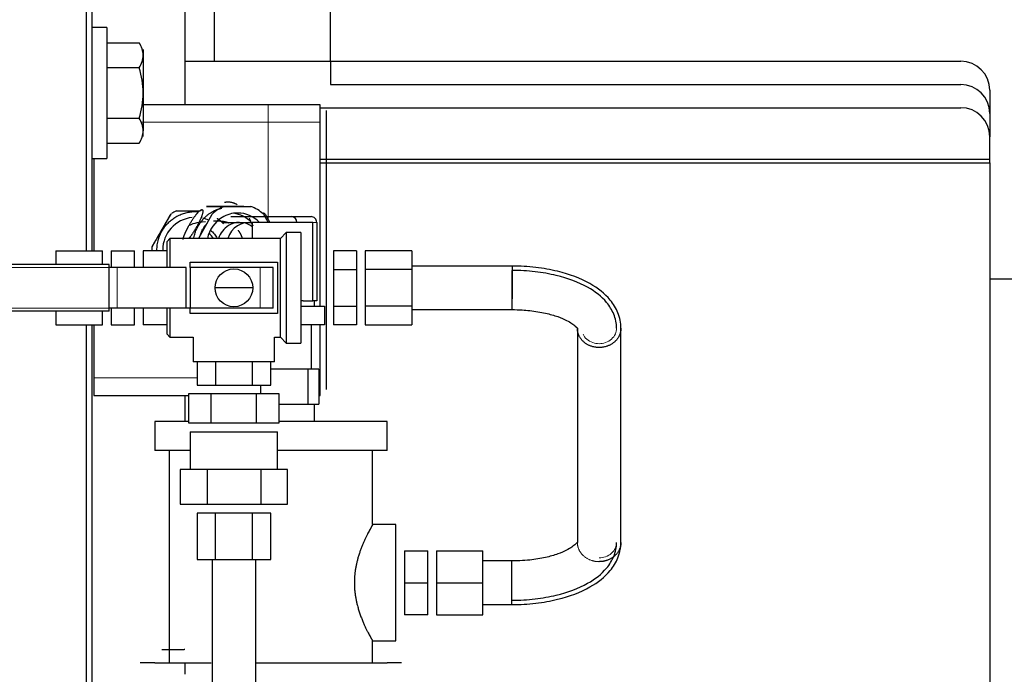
# Model space of a CAD drawing. Header units: inches. Extents: x 0 to 29700, y -16 to 21000.
# Tile 328 of 376: x 20975 to 21314, y 15673 to 15898. Entities that reach past the tile are written whole.
import ezdxf

# ---------------------------------------------------------------- set-up
doc = ezdxf.new("R2010")
doc.units = ezdxf.units.IN
doc.layers.add('254', color=7, linetype='Continuous', true_color=0xffffff)
doc.styles.add('latin_extended', font='simplex.shx')
doc.dimstyles.get("Standard").update_dxf_attribs({"dimtxt": 0.18, "dimasz": 0.18, "dimexe": 0.18, "dimexo": 0.0625, "dimgap": 0.09, "dimtad": 0, "dimtih": 1, "dimtoh": 1, "dimdec": 4, "dimzin": 0, "dimdsep": 46, "dimtxsty": 'Standard', "dimcen": 0.09, "dimadec": 0, "dimazin": 0, "dimtfac": 1, "dimtdec": 4, "dimtofl": 0, "dimtmove": 0, "dimatfit": 3, "dimfxl": 1, "dimtolj": 1, "dimtzin": 0, "dimarcsym": 0})

# ---------------------------------------------------------------- blocks, each defined once
blk = doc.blocks.new('_U5')
at = {"layer": '254', "color": 3, "linetype": 'Continuous', "lineweight": 13, "transparency": 16777216}
for p, q in [((27220.43, 17368.72), (27220.43, 13173.69)), ((18363.86, 15513.19), (18363.86, 13173.69)), ((18538.86, 13223.69), (27045.43, 13223.69))]:
    blk.add_line(p, q, dxfattribs=at)
at = {"layer": '254', "color": 3, "transparency": 16777216}
for points in [[(18538.86, 13252.86), (18538.86, 13194.52), (18363.86, 13223.69)], [(27045.43, 13194.52), (27045.43, 13252.86), (27220.43, 13223.69)]]:
    blk.add_solid(points, dxfattribs=at)
at = {"layer": 'Defpoints', "color": 0, "transparency": 16777216}
for p in [(27220.43, 17418.72), (18363.86, 15563.19), (27220.43, 13223.69)]:
    blk.add_point(p, dxfattribs=at)
at = {"layer": '254', "color": 2, "lineweight": 13, "transparency": 16777216, "insert": (22483.81, 13486.19), "char_height": 175, "attachment_point": 1, "style": 'latin_extended'}
blk.add_mtext('\\A1;8857', dxfattribs=at)

msp = doc.modelspace()

# ---------------------------------------------------------------- linework, layer by layer
at = {"layer": '254', "color": 2, "linetype": 'Continuous', "lineweight": 25}
for p, q in [((20997.86, 15818.443), (20997.86, 16028.116)), ((20999.86, 15818.399), (20999.86, 16020.047)), ((21031.86, 15868.693), (21031.86, 15948.694)), ((21041.86, 15903.694), (21041.86, 15883.694)), ((21081.86, 15883.694), (21081.86, 15903.694)), ((21004.86, 15895.245), (20999.86, 15895.245)), ((21004.86, 15895.245), (21004.86, 15872.745)), ((21004.86, 15890.066), (21016.021, 15890.066)), ((21017.36, 15887.745), (21017.36, 15885.736)), ((21017.36, 15885.736), (21017.36, 15872.745)), ((21031.86, 15883.694), (21081.86, 15883.694)), ((21041.86, 15883.694), (21081.86, 15883.694)), ((21081.86, 15883.694), (21298.86, 15883.694)), ((21081.86, 15883.694), (21081.86, 15875.694)), ((21016.021, 15881.405), (21004.86, 15881.405)), ((21081.86, 15875.694), (21298.86, 15875.694)), ((21004.86, 15872.745), (21004.86, 15850.245)), ((21017.36, 15872.745), (21017.36, 15859.755)), ((21308.86, 15873.694), (21308.86, 15865.694)), ((21060.36, 15868.694), (21017.032, 15868.694)), ((21078.36, 15868.694), (21060.36, 15868.694)), ((21078.36, 15862.694), (21078.36, 15868.694)), ((21078.361, 15867.694), (21298.86, 15867.694)), ((21080.36, 15866.694), (21080.36, 15862.694)), ((21308.86, 15865.694), (21308.86, 15857.694)), ((21004.86, 15864.085), (21016.021, 15864.085)), ((21078.36, 15799.343), (21078.36, 15862.694)), ((21080.36, 15862.694), (21080.36, 15774.694)), ((21017.36, 15857.745), (21017.36, 15859.755)), ((21004.86, 15855.425), (21016.021, 15855.425)), ((21308.86, 15849.948), (21308.86, 15857.694)), ((20999.86, 15850.245), (21004.86, 15850.245)), ((21000.36, 15850.244), (21000.36, 15818.397)), ((21078.362, 15848.694), (21308.86, 15848.694)), ((21078.365, 15849.948), (21308.86, 15849.948)), ((21308.86, 15848.694), (21308.86, 15849.948)), ((21308.86, 15848.694), (21308.86, 15628.694)), ((21045.36, 15833.694), (21054.493, 15833.694)), ((21036.524, 15822.785), (21041.091, 15831.102)), ((21044.969, 15828.194), (21050.686, 15828.194)), ((21047.5, 15830.194), (21054.298, 15830.194)), ((21050.686, 15828.194), (21054.916, 15828.194)), ((21054.298, 15830.194), (21075.221, 15830.194)), ((21054.916, 15828.194), (21054.916, 15822.693)), ((21075.839, 15828.194), (21054.916, 15828.194)), ((21058.763, 15831.102), (21060.36, 15828.194)), ((21059.381, 15831.102), (21060.978, 15828.194)), ((21075.839, 15801.194), (21075.839, 15828.194)), ((21077.123, 15828.194), (21077.123, 15801.194)), ((21037.466, 15825.778), (21037.8, 15825.671)), ((21066.61, 15824.694), (21064.61, 15822.694)), ((21071.61, 15824.694), (21066.61, 15824.694)), ((21066.61, 15824.694), (21066.61, 15805.694)), ((21071.61, 15824.694), (21071.61, 15805.694)), ((21026.61, 15822.694), (21025.61, 15821.694)), ((21025.61, 15812.695), (21025.61, 15821.694)), ((21064.61, 15822.694), (21026.61, 15822.694)), ((21026.61, 15822.694), (21026.61, 15812.694)), ((21064.61, 15805.694), (21064.61, 15822.694)), ((20987.36, 15818.395), (20987.36, 15813.694)), ((20987.36, 15818.395), (21003.36, 15818.395)), ((21003.36, 15813.694), (21003.36, 15818.395)), ((21006.36, 15818.395), (21006.36, 15812.694)), ((21006.36, 15818.395), (21014.36, 15818.395)), ((21014.36, 15812.694), (21014.36, 15818.395)), ((21025.61, 15818.395), (21017.36, 15818.395)), ((21017.36, 15818.395), (21017.36, 15812.694)), ((21024.114, 15818.394), (21024.11, 15818.694)), ((21090.86, 15818.395), (21082.86, 15818.395)), ((21082.86, 15818.395), (21082.86, 15812.044)), ((21090.86, 15818.395), (21090.86, 15812.044)), ((21093.86, 15818.395), (21093.86, 15812.044)), ((21109.86, 15818.395), (21093.86, 15818.395)), ((21109.86, 15818.395), (21109.86, 15812.044)), ((21033.61, 15812.663), (21033.61, 15814.568)), ((21033.61, 15814.568), (21063.61, 15814.568)), ((21063.61, 15814.568), (21063.61, 15805.694)), ((21005.659, 15813.694), (20956.11, 15813.694)), ((21005.659, 15812.694), (21005.659, 15813.694)), ((21008.406, 15812.694), (21005.659, 15812.694)), ((21005.659, 15798.694), (21005.659, 15812.694)), ((21032.131, 15812.694), (21008.406, 15812.694)), ((21032.131, 15798.694), (21032.131, 15812.694)), ((21033.61, 15812.694), (21033.61, 15798.694)), ((21057.61, 15812.694), (21033.61, 15812.694)), ((21062.11, 15812.694), (21057.61, 15812.694)), ((21062.11, 15798.694), (21062.11, 15812.694)), ((21082.86, 15812.044), (21082.86, 15799.343)), ((21082.86, 15812.044), (21090.86, 15812.044)), ((21090.86, 15812.044), (21090.86, 15799.343)), ((21093.86, 15812.044), (21093.86, 15799.343)), ((21109.86, 15812.044), (21093.86, 15812.044)), ((21109.86, 15812.044), (21109.86, 15799.343)), ((21318.86, 15808.694), (21308.86, 15808.694)), ((21055.11, 15805.694), (21042.109, 15805.694)), ((21063.61, 15805.694), (21063.61, 15796.82)), ((21064.61, 15788.694), (21064.61, 15805.694)), ((21066.61, 15805.694), (21066.61, 15786.694)), ((21071.61, 15805.694), (21071.61, 15786.694)), ((21072.495, 15801.194), (21071.61, 15801.194)), ((21072.495, 15801.194), (21075.839, 15801.194)), ((21076.037, 15801.194), (21075.839, 15801.194)), ((21077.123, 15801.194), (21076.037, 15801.194)), ((21076.36, 15799.343), (21076.36, 15801.194)), ((21005.659, 15797.694), (20956.11, 15797.694)), ((20987.36, 15797.694), (20987.36, 15792.992)), ((21003.36, 15792.992), (21003.36, 15797.694)), ((21008.406, 15798.694), (21005.659, 15798.694)), ((21005.659, 15797.694), (21005.659, 15798.694)), ((21006.36, 15798.694), (21006.36, 15792.992)), ((21032.131, 15798.694), (21008.406, 15798.694)), ((21014.36, 15792.992), (21014.36, 15798.694)), ((21017.36, 15798.694), (21017.36, 15792.992)), ((21025.61, 15789.694), (21025.61, 15798.693)), ((21026.61, 15798.693), (21026.61, 15788.694)), ((21033.61, 15798.694), (21032.131, 15798.694)), ((21033.61, 15796.82), (21033.61, 15798.694)), ((21057.61, 15798.694), (21033.61, 15798.694)), ((21062.11, 15798.694), (21057.61, 15798.694)), ((21071.61, 15799.343), (21079.86, 15799.343)), ((21079.86, 15799.343), (21079.86, 15792.992)), ((21082.86, 15799.343), (21082.86, 15792.992)), ((21082.86, 15799.343), (21090.86, 15799.343)), ((21090.86, 15799.343), (21090.86, 15792.992)), ((21093.86, 15799.343), (21093.86, 15792.992)), ((21109.86, 15799.343), (21093.86, 15799.343)), ((21109.86, 15799.343), (21109.86, 15792.992)), ((21063.61, 15796.82), (21033.61, 15796.82)), ((20987.36, 15792.992), (21003.36, 15792.992)), ((20997.86, 15668.425), (20997.86, 15793.017)), ((20999.86, 15667.908), (20999.86, 15793.05)), ((21000.36, 15792.992), (21000.36, 15774.694)), ((21006.36, 15792.992), (21014.36, 15792.992)), ((21025.61, 15792.992), (21017.36, 15792.992)), ((21079.86, 15792.992), (21071.61, 15792.992)), ((21075.36, 15777.694), (21075.36, 15792.992)), ((21078.36, 15774.694), (21078.36, 15792.992)), ((21090.86, 15792.992), (21082.86, 15792.992)), ((21093.86, 15792.992), (21109.86, 15792.992)), ((21025.61, 15789.694), (21026.61, 15788.694)), ((21026.61, 15788.694), (21034.611, 15788.694)), ((21034.61, 15788.694), (21034.61, 15780.194)), ((21062.61, 15788.694), (21064.61, 15788.694)), ((21062.61, 15780.194), (21062.61, 15788.694)), ((21064.61, 15788.694), (21066.61, 15786.694)), ((21066.61, 15786.694), (21071.61, 15786.694)), ((21062.61, 15780.194), (21034.61, 15780.194)), ((21035.909, 15780.194), (21035.909, 15772.194)), ((21042.26, 15780.194), (21042.26, 15772.194)), ((21054.961, 15772.194), (21054.961, 15780.194)), ((21061.312, 15772.194), (21061.312, 15780.194)), ((21074.232, 15777.694), (21061.312, 15777.694)), ((21077.833, 15777.694), (21074.232, 15777.694)), ((21074.232, 15765.694), (21074.232, 15777.694)), ((21077.833, 15777.694), (21077.833, 15765.694)), ((21000.36, 15774.694), (21000.36, 15768.694)), ((21078.36, 15768.694), (21078.36, 15774.694)), ((21080.36, 15774.694), (21080.36, 15770.694)), ((21035.909, 15772.194), (21042.26, 15772.194)), ((21042.26, 15772.194), (21054.961, 15772.194)), ((21054.961, 15772.194), (21061.312, 15772.194)), ((21057.759, 15772.194), (21057.759, 15769.194)), ((21000.36, 15768.694), (21033.021, 15768.694)), ((21031.86, 15759.701), (21031.86, 15768.689)), ((21040.816, 15769.194), (21033.022, 15769.194)), ((21033.022, 15769.194), (21033.022, 15759.194)), ((21056.405, 15769.194), (21040.816, 15769.194)), ((21040.816, 15759.194), (21040.816, 15769.194)), ((21064.199, 15769.194), (21056.405, 15769.194)), ((21056.405, 15759.194), (21056.405, 15769.194)), ((21064.199, 15759.194), (21064.199, 15769.194)), ((21077.833, 15768.694), (21078.36, 15768.694)), ((21064.199, 15765.694), (21074.232, 15765.694)), ((21074.232, 15765.694), (21077.833, 15765.694)), ((21076.36, 15759.694), (21076.36, 15765.694)), ((21021.36, 15759.694), (21021.36, 15749.694)), ((21033.021, 15759.694), (21021.36, 15759.694)), ((21033.022, 15759.194), (21040.816, 15759.194)), ((21040.816, 15759.194), (21056.405, 15759.194)), ((21056.405, 15759.194), (21064.199, 15759.194)), ((21101.36, 15759.694), (21064.197, 15759.694)), ((21101.36, 15749.694), (21101.36, 15759.694)), ((21033.61, 15756.194), (21033.61, 15743.194)), ((21033.61, 15756.194), (21063.61, 15756.194)), ((21063.61, 15743.194), (21063.61, 15756.194)), ((21033.609, 15749.694), (21021.36, 15749.694)), ((21026.36, 15749.694), (21026.36, 15676.694)), ((21101.36, 15749.694), (21063.609, 15749.694)), ((21096.36, 15724.194), (21096.36, 15749.694)), ((21039.373, 15743.194), (21030.135, 15743.194)), ((21030.135, 15743.194), (21030.135, 15731.194)), ((21039.373, 15743.194), (21039.373, 15731.194)), ((21057.848, 15743.194), (21039.373, 15743.194)), ((21057.848, 15743.194), (21057.848, 15731.194)), ((21067.086, 15743.194), (21057.848, 15743.194)), ((21067.086, 15731.194), (21067.086, 15743.194)), ((21030.135, 15731.194), (21039.373, 15731.194)), ((21039.373, 15731.194), (21057.848, 15731.194)), ((21057.848, 15731.194), (21067.086, 15731.194)), ((21035.909, 15728.194), (21035.909, 15712.194)), ((21042.26, 15728.194), (21035.909, 15728.194)), ((21042.26, 15712.194), (21042.26, 15728.194)), ((21054.961, 15728.194), (21042.26, 15728.194)), ((21054.961, 15712.194), (21054.961, 15728.194)), ((21061.312, 15728.194), (21054.961, 15728.194)), ((21061.312, 15712.194), (21061.312, 15728.194)), ((21104.36, 15724.194), (21096.36, 15724.194)), ((21104.36, 15684.194), (21104.36, 15724.194)), ((21107.36, 15715.194), (21107.36, 15704.194)), ((21107.36, 15715.194), (21115.36, 15715.194)), ((21115.36, 15704.194), (21115.36, 15715.194)), ((21118.36, 15715.194), (21118.36, 15704.194)), ((21118.36, 15715.194), (21134.36, 15715.194)), ((21134.36, 15704.194), (21134.36, 15715.194)), ((21035.909, 15712.194), (21042.26, 15712.194)), ((21042.26, 15712.194), (21054.961, 15712.194)), ((21054.961, 15712.194), (21061.312, 15712.194)), ((21107.36, 15704.194), (21115.36, 15704.194)), ((21107.36, 15704.194), (21107.36, 15693.194)), ((21115.36, 15693.194), (21115.36, 15704.194)), ((21118.36, 15704.194), (21118.36, 15693.194)), ((21118.36, 15704.194), (21134.36, 15704.194)), ((21134.36, 15693.194), (21134.36, 15704.194)), ((21115.36, 15693.194), (21107.36, 15693.194)), ((21118.36, 15693.194), (21134.36, 15693.194)), ((21096.36, 15684.194), (21104.36, 15684.194)), ((21096.36, 15676.694), (21096.36, 15684.194)), ((21023.773, 15681.194), (21024.599, 15681.194)), ((21024.599, 15681.194), (21028.294, 15681.194)), ((21028.294, 15681.194), (21031.468, 15681.194)), ((21031.773, 15681.194), (21031.468, 15681.194)), ((21021.36, 15676.694), (21016.36, 15676.694)), ((21021.36, 15676.694), (21027.36, 15676.694)), ((21027.36, 15676.694), (21040.745, 15676.694)), ((21031.86, 15672.697), (21031.86, 15676.697)), ((21056.034, 15676.694), (21081.976, 15676.694)), ((21081.976, 15676.694), (21095.36, 15676.694)), ((21095.36, 15676.694), (21101.36, 15676.694)), ((21106.36, 15676.694), (21101.36, 15676.694))]:
    msp.add_line(p, q, dxfattribs=at)
at = {"layer": '254', "color": 110, "linetype": 'Continuous', "lineweight": 13}
for p, q in [((21060.36, 15862.694), (21060.36, 15868.694)), ((21016.677, 15862.694), (21060.36, 15862.694)), ((21060.36, 15862.694), (21078.36, 15862.694)), ((21060.36, 15829.317), (21060.36, 15862.694)), ((21075.839, 15828.194), (21077.123, 15828.194)), ((20956.11, 15812.694), (21005.659, 15812.694)), ((21008.406, 15812.694), (21008.406, 15798.694)), ((21057.61, 15798.694), (21057.61, 15812.694)), ((21005.659, 15798.694), (20956.11, 15798.694)), ((21035.909, 15774.694), (21000.36, 15774.694)), ((21078.36, 15774.694), (21077.833, 15774.694))]:
    msp.add_line(p, q, dxfattribs=at)
at = {"layer": '254', "color": 2, "linetype": 'Continuous', "lineweight": 25}
msp.add_circle((21048.61, 15805.694), 6.5, dxfattribs=at)
for centre, radius, start, end in [((21298.86, 15873.694), 10, 0, 90), ((21298.86, 15865.694), 10, 0, 90), ((21298.86, 15857.694), 10, 0, 90), ((21035.36, 15818.694), 15, 115.82116, 123.27424), ((21035.36, 15818.694), 11.25, 95.74312, 180), ((21035.36, 15818.694), 11.25, 66.06562, 76.69125), ((21035.36, 15818.694), 7.391, 32.76562, 50.95687), ((21035.36, 15818.694), 15, 175.86215, 181.13943)]:
    msp.add_arc(centre, radius, start, end, dxfattribs=at)
for centre, major_axis, start_param, end_param in [((21049.927, 15820.194), (0, -14.328), 3.4833028, 3.84708), ((21049.927, 15820.194), (0, 11.25), 0, 0.5235988), ((21047.146, 15820.194), (0, 11.25), 5.5034158, 6.1561799), ((21049.927, 15820.194), (0, 11.25), 5.5034158, 6.2831853), ((21049.927, 15820.194), (0, -14.328), 2.4361053, 2.7998825), ((21049.927, 15820.194), (0, 11.25), 0.5235988, 1.3467942), ((21053.79, 15820.194), (0, -8), 2.9929888, 4.3945318), ((21050.545, 15820.194), (0, 8), 6.2831689, 6.8067841), ((21050.545, 15820.194), (0, 8), 5.6673186, 6.0682644), ((21068.423, 15828.194), (0, 2), 4.712389, 6.2831853), ((21075.221, 15828.194), (0, -2), 1.5707963, 3.1415927), ((21047.146, 15820.194), (0, 11.25), 0.8226391, 1.2717887), ((21050.545, 15820.194), (0, 8), 0.5235988, 1.2529882)]:
    msp.add_ellipse(centre, major_axis=major_axis, ratio=0.9510565, start_param=start_param, end_param=end_param, dxfattribs=at)
for points, degree in [([(21017.36, 15885.736), (21017.36, 15887.206), (21016.837, 15888.653), (21016.021, 15890.066)], 3), ([(21016.021, 15881.405), (21016.839, 15882.822), (21017.36, 15884.26), (21017.36, 15885.736)], 3), ([(21017.36, 15872.745), (21017.36, 15875.677), (21016.835, 15878.584), (21016.021, 15881.405)], 3), ([(21016.021, 15864.085), (21016.83, 15866.887), (21017.36, 15869.811), (21017.36, 15872.745)], 3), ([(21017.36, 15859.755), (21017.36, 15861.225), (21016.837, 15862.672), (21016.021, 15864.085)], 3), ([(21016.021, 15855.425), (21016.839, 15856.841), (21017.36, 15858.279), (21017.36, 15859.755)], 3), ([(21049.779, 15834.299), (21047.611, 15835.54), (21045.339, 15835.022)], 2), ([(21037.391, 15832.397), (21037.007, 15832.18)], 1), ([(21043.758, 15828.694), (21043.001, 15828.669), (21042.282, 15828.64), (21041.601, 15828.608)], 3), ([(21144.36, 15813.193), (21127.11, 15813.193), (21109.86, 15813.193)], 2), ([(21109.86, 15798.195), (21127.11, 15798.195), (21144.36, 15798.195)], 2), ([(21144.36, 15711.693), (21139.36, 15711.693), (21134.36, 15711.693)], 2), ([(21134.36, 15696.695), (21139.36, 15696.695), (21144.36, 15696.695)], 2)]:
    msp.add_open_spline(points, degree=degree, dxfattribs=at)
for points, weights, degree, knots in [([(21022.115, 15818.694), (21022.115, 15831.939), (21035.899, 15831.939), (21036.435, 15831.895)], [1, 0.5, 0.5, 0.500825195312], 2, [0, 0, 0, 0.960961, 1, 1, 1]), ([(21144.36, 15813.194), (21144.361, 15813.194), (21144.361, 15812.417), (21144.361, 15810.779), (21144.361, 15806.821), (21144.361, 15803.085), (21144.36, 15800.277), (21144.36, 15798.88), (21144.36, 15798.728), (21144.36, 15798.596), (21144.36, 15798.488)], [1.00034284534, 0.99082782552, 0.989369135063, 1.01661171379, 1.01661171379, 0.958470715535, 1.01661171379, 1.01661171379, 1.01552383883, 1.0137945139, 1.01174803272], 4, [0, 0, 0, 0, 0, 0.375838, 0.375838, 0.375838, 0.9248955, 0.9248955, 0.9248955, 1, 1, 1, 1, 1]), ([(21181.86, 15791.794), (21181.86, 15791.793), (21181.86, 15791.791), (21181.86, 15791.789), (21181.86, 15789.438), (21180.535, 15786.316), (21177.012, 15785.141), (21171.709, 15785.139), (21168.186, 15786.313), (21166.86, 15789.434), (21166.86, 15791.784)], [1.01661151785, 1.01661161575, 1.01661168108, 1.01661171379, 1.01661171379, 0.958470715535, 1.01661171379, 1.01661171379, 0.958470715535, 1.01661171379, 1.01661171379], 4, [0, 0, 0, 0, 0, 0.0003749, 0.0003749, 0.0003749, 0.5001874, 0.5001874, 0.5001874, 1, 1, 1, 1, 1]), ([(21144.36, 15704.194), (21144.36, 15705.147), (21144.36, 15706.076), (21144.36, 15706.929), (21144.36, 15709.279), (21144.36, 15710.917), (21144.36, 15711.694), (21144.36, 15711.694)], [1.00034286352, 1.00472822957, 1.01082490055, 1.01661171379, 1.01661171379, 0.989369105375, 0.990827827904, 1.00034286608], 4, [0, 0, 0, 0, 0, 0.3154848, 0.3154848, 0.3154848, 1, 1, 1, 1, 1]), ([(21144.36, 15696.694), (21144.36, 15696.693), (21144.36, 15696.854), (21144.36, 15697.16), (21144.36, 15698.39), (21144.36, 15699.926), (21144.36, 15702.096), (21144.36, 15704.194)], [1.0003042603, 1.0046879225, 1.0107993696, 1.01661171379, 1.01661171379, 0.989369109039, 0.99082782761, 1.00034286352], 4, [0, 0, 0, 0, 0, 0.3159604, 0.3159604, 0.3159604, 1, 1, 1, 1, 1])]:
    msp.add_rational_spline(points, weights, degree=degree, knots=knots, dxfattribs=at)
for points, knots in [([(21028.822, 15832.194), (21028.822, 15832.194), (21028.822, 15832.194), (21028.83, 15832.194), (21028.865, 15832.194), (21028.921, 15832.194), (21029.007, 15832.194), (21029.128, 15832.194), (21029.293, 15832.194), (21029.45, 15832.194), (21029.58, 15832.194), (21029.672, 15832.194), (21029.769, 15832.194), (21029.869, 15832.194), (21029.974, 15832.194), (21030.084, 15832.194), (21030.198, 15832.194), (21030.316, 15832.194), (21030.439, 15832.194), (21030.567, 15832.194), (21030.699, 15832.194), (21030.835, 15832.194), (21030.975, 15832.194), (21031.173, 15832.194), (21031.432, 15832.194), (21031.756, 15832.194), (21032.092, 15832.194), (21032.44, 15832.194), (21032.8, 15832.194), (21033.278, 15832.194), (21033.882, 15832.194), (21034.618, 15832.194), (21035.268, 15832.194), (21035.822, 15832.194), (21036.27, 15832.194), (21036.675, 15832.194), (21036.93, 15832.194), (21037.039, 15832.194)], [0, 0, 0, 0, 0.001621, 0.0274932, 0.053525, 0.0798814, 0.1067216, 0.1415973, 0.1765529, 0.2119013, 0.2261899, 0.2405272, 0.2549296, 0.2694132, 0.2839939, 0.2986873, 0.3135086, 0.3284727, 0.3435939, 0.3588862, 0.3743632, 0.3900379, 0.4059227, 0.4220298, 0.4558582, 0.4900003, 0.5245495, 0.559596, 0.5952262, 0.6315223, 0.6999796, 0.7697322, 0.8412234, 0.8844063, 0.9268012, 0.9684983, 1, 1, 1, 1]), ([(21031.1, 15822.338), (21031.105, 15822.364), (21031.12, 15822.44), (21031.15, 15822.572), (21031.192, 15822.736), (21031.24, 15822.907), (21031.295, 15823.084), (21031.345, 15823.239), (21031.389, 15823.369), (21031.425, 15823.471), (21031.462, 15823.573), (21031.501, 15823.676), (21031.54, 15823.78), (21031.581, 15823.885), (21031.622, 15823.99), (21031.665, 15824.097), (21031.709, 15824.203), (21031.754, 15824.31), (21031.8, 15824.418), (21031.847, 15824.527), (21031.895, 15824.636), (21031.943, 15824.746), (21031.993, 15824.856), (21032.044, 15824.967), (21032.095, 15825.079), (21032.147, 15825.191), (21032.201, 15825.303), (21032.255, 15825.417), (21032.31, 15825.53), (21032.365, 15825.645), (21032.422, 15825.76), (21032.48, 15825.875), (21032.538, 15825.991), (21032.597, 15826.108), (21032.657, 15826.225), (21032.718, 15826.342), (21032.78, 15826.46), (21032.843, 15826.579), (21032.907, 15826.698), (21032.971, 15826.817), (21033.074, 15827.006), (21033.216, 15827.262), (21033.4, 15827.583), (21033.586, 15827.902), (21033.775, 15828.217), (21033.967, 15828.53), (21034.196, 15828.895), (21034.463, 15829.308), (21034.769, 15829.76), (21035.076, 15830.196), (21035.338, 15830.55), (21035.552, 15830.828), (21035.717, 15831.034), (21035.878, 15831.228), (21036.034, 15831.41), (21036.186, 15831.581), (21036.335, 15831.74), (21036.479, 15831.888), (21036.632, 15832.035), (21036.792, 15832.178), (21036.953, 15832.309), (21037.104, 15832.416), (21037.243, 15832.5), (21037.37, 15832.56), (21037.485, 15832.597), (21037.602, 15832.612), (21037.714, 15832.592), (21037.81, 15832.523), (21037.877, 15832.407), (21037.916, 15832.245), (21037.924, 15832.046), (21037.908, 15831.816), (21037.869, 15831.564), (21037.807, 15831.282), (21037.721, 15830.969), (21037.622, 15830.656), (21037.517, 15830.353), (21037.411, 15830.069), (21037.297, 15829.777), (21037.172, 15829.477), (21037.038, 15829.169), (21036.873, 15828.806), (21036.674, 15828.387), (21036.439, 15827.913), (21036.189, 15827.433), (21035.959, 15827.009), (21035.757, 15826.644), (21035.587, 15826.342), (21035.415, 15826.044), (21035.241, 15825.749), (21035.065, 15825.457), (21034.887, 15825.169), (21034.706, 15824.885), (21034.523, 15824.604), (21034.337, 15824.328), (21034.148, 15824.055), (21033.957, 15823.787), (21033.764, 15823.523), (21033.611, 15823.319), (21033.499, 15823.173), (21033.428, 15823.083), (21033.357, 15822.993), (21033.287, 15822.906), (21033.216, 15822.82), (21033.154, 15822.745), (21033.116, 15822.699), (21033.1, 15822.681)], [0, 0, 0, 0, 0.0044295, 0.013008, 0.0215857, 0.030177, 0.0387954, 0.0474532, 0.0521479, 0.0568256, 0.0614878, 0.0661362, 0.0707723, 0.0753974, 0.0800131, 0.0846208, 0.0892219, 0.0938179, 0.09841, 0.1029998, 0.1075883, 0.1121771, 0.1167673, 0.1213601, 0.1259568, 0.1305586, 0.1351667, 0.1397821, 0.1444061, 0.1490396, 0.1536838, 0.1583397, 0.1630083, 0.1676907, 0.1723878, 0.1771005, 0.1818298, 0.1865767, 0.191342, 0.1961267, 0.2009316, 0.2139751, 0.2268796, 0.2396813, 0.252417, 0.2651244, 0.2778414, 0.2973469, 0.3164985, 0.3354796, 0.3544727, 0.3647747, 0.3748192, 0.3846406, 0.3942734, 0.4037513, 0.4131077, 0.4223753, 0.4315857, 0.4431822, 0.4544907, 0.4655744, 0.4764967, 0.4873205, 0.4981079, 0.5089195, 0.5240513, 0.5391824, 0.5544828, 0.5701255, 0.5862849, 0.6010411, 0.6159984, 0.6312904, 0.6470557, 0.6634354, 0.6761204, 0.6887834, 0.7014791, 0.7142628, 0.7271898, 0.7403153, 0.7594271, 0.7785543, 0.7978249, 0.8173633, 0.829559, 0.8416327, 0.8535993, 0.8654749, 0.8772761, 0.8890207, 0.9007272, 0.9124154, 0.9241061, 0.9358211, 0.9475834, 0.9594169, 0.9713462, 0.9756769, 0.9799964, 0.9843062, 0.9886078, 0.9929028, 0.9971928, 1, 1, 1, 1]), ([(21051.819, 15833.694), (21051.863, 15833.694), (21051.935, 15833.694), (21051.989, 15833.695), (21051.989, 15833.697), (21051.935, 15833.699), (21051.847, 15833.7), (21051.751, 15833.7), (21051.663, 15833.699), (21051.563, 15833.698), (21051.452, 15833.697), (21051.331, 15833.696), (21051.199, 15833.695), (21051.058, 15833.694), (21050.907, 15833.694), (21050.771, 15833.694), (21050.656, 15833.694), (21050.564, 15833.693), (21050.471, 15833.693), (21050.376, 15833.693), (21050.279, 15833.692), (21050.182, 15833.692), (21050.082, 15833.692), (21049.981, 15833.691), (21049.879, 15833.691), (21049.776, 15833.69), (21049.671, 15833.69), (21049.564, 15833.69), (21049.457, 15833.69), (21049.348, 15833.69), (21049.237, 15833.689), (21049.126, 15833.689), (21049.013, 15833.689), (21048.899, 15833.69), (21048.784, 15833.69), (21048.668, 15833.69), (21048.55, 15833.69), (21048.432, 15833.69), (21048.312, 15833.691), (21048.191, 15833.691), (21048.068, 15833.691), (21047.945, 15833.692), (21047.82, 15833.692), (21047.695, 15833.693), (21047.568, 15833.693), (21047.44, 15833.693), (21047.311, 15833.693), (21047.18, 15833.694), (21046.974, 15833.694), (21046.691, 15833.693), (21046.331, 15833.693), (21045.97, 15833.692), (21045.609, 15833.692), (21045.245, 15833.692), (21044.815, 15833.692), (21044.322, 15833.691), (21043.767, 15833.692), (21043.221, 15833.693), (21042.764, 15833.694), (21042.397, 15833.693), (21042.119, 15833.693), (21041.852, 15833.693), (21041.596, 15833.693), (21041.35, 15833.693), (21041.114, 15833.693), (21040.888, 15833.694), (21040.654, 15833.694), (21040.416, 15833.693), (21040.183, 15833.693), (21039.974, 15833.693), (21039.789, 15833.693), (21039.628, 15833.693), (21039.492, 15833.694), (21039.367, 15833.694), (21039.267, 15833.693), (21039.209, 15833.693), (21039.205, 15833.693), (21039.255, 15833.693), (21039.356, 15833.694), (21039.498, 15833.693), (21039.676, 15833.693), (21039.893, 15833.693), (21040.151, 15833.693), (21040.422, 15833.694), (21040.693, 15833.693), (21040.955, 15833.693), (21041.23, 15833.692), (21041.52, 15833.692), (21041.823, 15833.692), (21042.188, 15833.692), (21042.616, 15833.692), (21043.112, 15833.692), (21043.625, 15833.693), (21044.087, 15833.694), (21044.49, 15833.693), (21044.826, 15833.693), (21045.162, 15833.692), (21045.499, 15833.691), (21045.835, 15833.69), (21046.172, 15833.689), (21046.509, 15833.689), (21046.846, 15833.69), (21047.183, 15833.69), (21047.521, 15833.691), (21047.859, 15833.692), (21048.196, 15833.693), (21048.461, 15833.694), (21048.654, 15833.694), (21048.774, 15833.694), (21048.894, 15833.694), (21049.012, 15833.694), (21049.129, 15833.694), (21049.246, 15833.695), (21049.361, 15833.695), (21049.475, 15833.696), (21049.588, 15833.696), (21049.7, 15833.697), (21049.81, 15833.697), (21049.92, 15833.698), (21050.027, 15833.698), (21050.134, 15833.699), (21050.239, 15833.699), (21050.343, 15833.7), (21050.445, 15833.7), (21050.599, 15833.7), (21050.798, 15833.699), (21051.029, 15833.698), (21051.236, 15833.696), (21051.42, 15833.695), (21051.58, 15833.694), (21051.715, 15833.694), (21051.787, 15833.694), (21051.819, 15833.694)], [0, 0, 0, 0, 0.0121862, 0.0243622, 0.0366675, 0.0492304, 0.0621609, 0.0692532, 0.0762924, 0.0832922, 0.0902662, 0.0972272, 0.1041876, 0.1111591, 0.1181525, 0.1251779, 0.1289874, 0.1327831, 0.1365664, 0.1403383, 0.1441002, 0.1478533, 0.1515987, 0.1553377, 0.1590713, 0.1628007, 0.166527, 0.1702514, 0.1739748, 0.1776983, 0.181423, 0.1851499, 0.1888799, 0.1926141, 0.1963533, 0.2000985, 0.2038506, 0.2076105, 0.2113791, 0.2151571, 0.2189455, 0.222745, 0.2265565, 0.2303806, 0.2342183, 0.2380701, 0.241937, 0.2458195, 0.2497184, 0.2603026, 0.2707741, 0.281162, 0.2914965, 0.3018079, 0.3121271, 0.3279549, 0.3434956, 0.3588978, 0.3743099, 0.3826694, 0.3908201, 0.3987897, 0.4066062, 0.4142971, 0.4218894, 0.4294097, 0.4368834, 0.4462935, 0.4554697, 0.4644637, 0.4733266, 0.4821096, 0.4908631, 0.4996362, 0.5119149, 0.5241931, 0.5366087, 0.549302, 0.5624146, 0.5743886, 0.5865257, 0.5989345, 0.6117273, 0.6250186, 0.6353119, 0.6455874, 0.6558893, 0.6662626, 0.6767523, 0.687403, 0.7029113, 0.7184322, 0.7340694, 0.7499239, 0.7598201, 0.7696173, 0.7793277, 0.7889642, 0.7985403, 0.8080705, 0.8175698, 0.8270542, 0.8365406, 0.8460469, 0.8555914, 0.8651937, 0.8748738, 0.8783879, 0.881893, 0.8853902, 0.8888808, 0.892366, 0.8958471, 0.8993256, 0.9028029, 0.9062805, 0.9097598, 0.9132425, 0.9167302, 0.9202245, 0.923727, 0.9272394, 0.9307635, 0.934301, 0.9378536, 0.9471288, 0.956202, 0.9651102, 0.9738957, 0.9826055, 0.9912896, 1, 1, 1, 1]), ([(21058.763, 15831.102), (21058.712, 15831.341), (21058.721, 15831.526), (21058.955, 15831.527), (21059.168, 15831.341), (21059.381, 15831.102)], [0, 0, 0, 0, 0.5, 0.5, 1, 1, 1, 1]), ([(21026.938, 15831.106), (21026.938, 15831.106), (21026.929, 15831.09), (21026.887, 15831.019), (21026.817, 15830.902), (21026.721, 15830.74), (21026.62, 15830.567), (21026.527, 15830.406), (21026.45, 15830.27), (21026.368, 15830.127), (21026.282, 15829.976), (21026.192, 15829.817), (21026.098, 15829.652), (21025.999, 15829.481), (21025.897, 15829.303), (21025.808, 15829.148), (21025.733, 15829.019), (21025.674, 15828.917), (21025.615, 15828.814), (21025.556, 15828.71), (21025.496, 15828.606), (21025.436, 15828.5), (21025.375, 15828.395), (21025.314, 15828.288), (21025.253, 15828.181), (21025.191, 15828.074), (21025.129, 15827.965), (21025.067, 15827.857), (21025.004, 15827.747), (21024.94, 15827.637), (21024.877, 15827.527), (21024.813, 15827.416), (21024.748, 15827.304), (21024.684, 15827.192), (21024.618, 15827.08), (21024.553, 15826.967), (21024.487, 15826.853), (21024.421, 15826.739), (21024.354, 15826.625), (21024.287, 15826.51), (21024.22, 15826.394), (21024.153, 15826.278), (21024.085, 15826.161), (21024.017, 15826.044), (21023.949, 15825.926), (21023.88, 15825.808), (21023.811, 15825.689), (21023.742, 15825.57), (21023.633, 15825.382), (21023.486, 15825.125), (21023.3, 15824.803), (21023.117, 15824.484), (21022.935, 15824.168), (21022.754, 15823.855), (21022.543, 15823.49), (21022.305, 15823.077), (21022.044, 15822.625), (21021.792, 15822.19), (21021.587, 15821.837), (21021.427, 15821.559), (21021.308, 15821.353), (21021.196, 15821.159), (21021.091, 15820.976), (21020.992, 15820.806), (21020.9, 15820.647), (21020.815, 15820.5), (21020.729, 15820.352), (21020.647, 15820.209), (21020.572, 15820.078), (21020.51, 15819.971), (21020.461, 15819.887), (21020.426, 15819.827), (21020.405, 15819.79), (21020.397, 15819.776), (21020.408, 15819.795), (21020.448, 15819.864), (21020.515, 15819.979), (21020.608, 15820.142), (21020.723, 15820.342), (21020.856, 15820.571), (21021.002, 15820.822), (21021.165, 15821.105), (21021.345, 15821.418), (21021.526, 15821.731), (21021.701, 15822.034), (21021.865, 15822.317), (21022.034, 15822.609), (21022.207, 15822.908), (21022.385, 15823.216), (21022.595, 15823.58), (21022.837, 15823.998), (21023.11, 15824.473), (21023.387, 15824.954), (21023.631, 15825.379), (21023.842, 15825.743), (21024.017, 15826.044), (21024.19, 15826.342), (21024.361, 15826.636), (21024.529, 15826.926), (21024.696, 15827.214), (21024.86, 15827.498), (21025.022, 15827.779), (21025.181, 15828.056), (21025.338, 15828.33), (21025.492, 15828.599), (21025.644, 15828.864), (21025.762, 15829.068), (21025.846, 15829.214), (21025.898, 15829.305), (21025.95, 15829.394), (21026, 15829.482), (21026.05, 15829.568), (21026.098, 15829.653), (21026.146, 15829.736), (21026.192, 15829.818), (21026.238, 15829.898), (21026.282, 15829.976), (21026.326, 15830.052), (21026.368, 15830.127), (21026.409, 15830.199), (21026.45, 15830.27), (21026.489, 15830.339), (21026.527, 15830.405), (21026.564, 15830.47), (21026.619, 15830.566), (21026.688, 15830.684), (21026.764, 15830.813), (21026.827, 15830.919), (21026.877, 15831.002), (21026.912, 15831.062), (21026.934, 15831.098), (21026.938, 15831.106), (21026.938, 15831.106)], [0, 0, 0, 0, 0.0121862, 0.0243622, 0.0366675, 0.0492304, 0.0621609, 0.0692532, 0.0762924, 0.0832922, 0.0902662, 0.0972272, 0.1041876, 0.1111591, 0.1181525, 0.1251779, 0.1289874, 0.1327831, 0.1365664, 0.1403383, 0.1441002, 0.1478533, 0.1515987, 0.1553377, 0.1590713, 0.1628007, 0.166527, 0.1702514, 0.1739748, 0.1776983, 0.181423, 0.1851499, 0.1888799, 0.1926141, 0.1963533, 0.2000985, 0.2038506, 0.2076105, 0.2113791, 0.2151571, 0.2189455, 0.222745, 0.2265565, 0.2303806, 0.2342183, 0.2380701, 0.241937, 0.2458195, 0.2497184, 0.2603026, 0.2707741, 0.281162, 0.2914965, 0.3018079, 0.3121271, 0.3279549, 0.3434956, 0.3588978, 0.3743099, 0.3826694, 0.3908201, 0.3987897, 0.4066062, 0.4142971, 0.4218894, 0.4294097, 0.4368834, 0.4462935, 0.4554697, 0.4644637, 0.4733266, 0.4821096, 0.4908631, 0.4996362, 0.5119149, 0.5241931, 0.5366087, 0.549302, 0.5624146, 0.5743886, 0.5865257, 0.5989345, 0.6117273, 0.6250186, 0.6353119, 0.6455874, 0.6558893, 0.6662626, 0.6767523, 0.687403, 0.7029113, 0.7184322, 0.7340694, 0.7499239, 0.7598201, 0.7696173, 0.7793277, 0.7889642, 0.7985403, 0.8080705, 0.8175698, 0.8270542, 0.8365406, 0.8460469, 0.8555914, 0.8651937, 0.8748738, 0.8783879, 0.881893, 0.8853902, 0.8888808, 0.892366, 0.8958471, 0.8993256, 0.9028029, 0.9062805, 0.9097598, 0.9132425, 0.9167302, 0.9202245, 0.923727, 0.9272394, 0.9307635, 0.934301, 0.9378536, 0.9471288, 0.956202, 0.9651102, 0.9738957, 0.9826055, 0.9912896, 1, 1, 1, 1]), ([(21038.777, 15828.424), (21037.279, 15828.295), (21034.848, 15827.949), (21033.595, 15827.353), (21033.159, 15827.144)], [0, 0, 0, 0, 0.5003017, 1, 1, 1, 1]), ([(21055.279, 15826.944), (21055.158, 15827.164), (21054.925, 15827.598), (21054.6, 15828.238), (21054.324, 15828.815), (21054.112, 15829.288), (21053.999, 15829.553), (21053.954, 15829.662)], [0, 0, 0, 0, 0.2377951, 0.4693172, 0.696052, 0.8741574, 1, 1, 1, 1]), ([(21040.557, 15825.533), (21041.003, 15825.172), (21041.79, 15824.361), (21042.59, 15823.268), (21042.9, 15822.696)], [0, 0, 0, 0, 0.5643853, 1, 1, 1, 1]), ([(21181.86, 15791.796), (21181.83, 15793.662), (21181.179, 15797.037), (21177.782, 15802.593), (21171.189, 15807.758), (21162.008, 15811.19), (21152.487, 15812.883), (21147.154, 15813.191), (21144.36, 15813.194)], [0, 0, 0, 0, 0.1373301, 0.262641, 0.4692356, 0.7118534, 0.8530253, 1, 1, 1, 1]), ([(21180.36, 15791.792), (21180.334, 15793.487), (21179.73, 15796.561), (21176.568, 15801.648), (21170.347, 15806.477), (21161.503, 15809.76), (21152.271, 15811.392), (21147.082, 15811.69), (21144.36, 15811.692)], [0, 0, 0, 0, 0.1360628, 0.2602185, 0.4657843, 0.7096171, 0.8517938, 1, 1, 1, 1]), ([(21144.36, 15798.194), (21145.537, 15798.193), (21147.596, 15798.131), (21151.529, 15797.799), (21155.829, 15797.089), (21160.082, 15795.868), (21163.09, 15794.589), (21165.162, 15793.345), (21166.389, 15792.33), (21166.76, 15791.89), (21166.851, 15791.791), (21166.863, 15791.775), (21166.86, 15791.777)], [0, 0, 0, 0, 0.0873601, 0.1549151, 0.3014506, 0.4342917, 0.5498876, 0.6472892, 0.7501687, 0.8842383, 0.9481188, 1, 1, 1, 1]), ([(21166.86, 15791.777), (21166.86, 15787.684), (21166.86, 15779.499), (21166.86, 15767.22), (21166.86, 15754.941), (21166.86, 15742.661), (21166.86, 15730.381), (21166.86, 15722.195), (21166.86, 15718.102)], [0, 0, 0, 0, 0.1666382, 0.3333121, 0.4999862, 0.6666603, 0.8333343, 1, 1, 1, 1]), ([(21181.86, 15718.1), (21181.86, 15724.241), (21181.86, 15736.524), (21181.86, 15754.948), (21181.86, 15773.372), (21181.86, 15785.654), (21181.86, 15791.796)], [0, 0, 0, 0, 0.2499989, 0.4999946, 0.7499904, 1, 1, 1, 1]), ([(21096.36, 15724.194), (21096.359, 15724.191), (21096.358, 15724.19), (21096.357, 15724.189), (21096.356, 15724.187), (21096.355, 15724.185), (21096.354, 15724.183), (21096.353, 15724.181), (21096.351, 15724.178), (21096.35, 15724.175), (21096.348, 15724.172), (21096.346, 15724.169), (21096.344, 15724.166), (21096.342, 15724.162), (21096.34, 15724.158), (21096.337, 15724.154), (21096.335, 15724.15), (21096.332, 15724.145), (21096.329, 15724.14), (21096.327, 15724.136), (21096.324, 15724.13), (21096.321, 15724.125), (21096.317, 15724.119), (21096.314, 15724.113), (21096.31, 15724.107), (21096.307, 15724.101), (21096.303, 15724.095), (21096.299, 15724.088), (21096.295, 15724.081), (21096.291, 15724.074), (21096.287, 15724.066), (21096.283, 15724.059), (21096.278, 15724.051), (21096.273, 15724.043), (21096.269, 15724.035), (21096.264, 15724.026), (21096.259, 15724.017), (21096.254, 15724.008), (21096.249, 15723.999), (21096.243, 15723.99), (21096.238, 15723.98), (21096.232, 15723.97), (21096.226, 15723.96), (21096.221, 15723.95), (21096.215, 15723.94), (21096.209, 15723.929), (21096.202, 15723.918), (21096.196, 15723.907), (21096.19, 15723.896), (21096.183, 15723.884), (21096.176, 15723.872), (21096.17, 15723.86), (21096.163, 15723.848), (21096.156, 15723.835), (21096.148, 15723.823), (21096.141, 15723.81), (21096.134, 15723.797), (21096.126, 15723.783), (21096.119, 15723.77), (21096.111, 15723.756), (21096.103, 15723.742), (21096.095, 15723.728), (21096.087, 15723.713), (21096.079, 15723.699), (21096.07, 15723.684), (21096.062, 15723.669), (21096.053, 15723.653), (21096.045, 15723.638), (21096.036, 15723.622), (21096.027, 15723.606), (21096.018, 15723.59), (21096.009, 15723.573), (21095.999, 15723.557), (21095.99, 15723.54), (21095.98, 15723.523), (21095.971, 15723.505), (21095.961, 15723.488), (21095.951, 15723.47), (21095.941, 15723.452), (21095.931, 15723.434), (21095.921, 15723.415), (21095.91, 15723.397), (21095.9, 15723.378), (21095.889, 15723.359), (21095.879, 15723.339), (21095.868, 15723.32), (21095.857, 15723.3), (21095.846, 15723.28), (21095.835, 15723.26), (21095.824, 15723.24), (21095.812, 15723.219), (21095.801, 15723.198), (21095.789, 15723.177), (21095.777, 15723.156), (21095.766, 15723.134), (21095.754, 15723.112), (21095.742, 15723.091), (21095.729, 15723.068), (21095.717, 15723.046), (21095.705, 15723.023), (21095.692, 15723.001), (21095.68, 15722.977), (21095.667, 15722.954), (21095.654, 15722.931), (21095.641, 15722.907), (21095.628, 15722.883), (21095.615, 15722.859), (21095.602, 15722.834), (21095.588, 15722.81), (21095.575, 15722.785), (21095.561, 15722.76), (21095.548, 15722.735), (21095.534, 15722.709), (21095.52, 15722.684), (21095.506, 15722.658), (21095.392, 15722.447), (21095.161, 15722.016), (21094.781, 15721.288), (21094.367, 15720.466), (21093.926, 15719.548), (21093.469, 15718.551), (21093.009, 15717.495), (21092.559, 15716.391), (21092.125, 15715.238), (21091.714, 15714.033), (21091.405, 15713.016), (21091.184, 15712.22), (21091.039, 15711.663), (21090.902, 15711.104), (21090.776, 15710.543), (21090.659, 15709.98), (21090.552, 15709.414), (21090.455, 15708.847), (21090.37, 15708.277), (21090.295, 15707.705), (21090.231, 15707.13), (21090.178, 15706.554), (21090.136, 15705.975), (21090.106, 15705.394), (21090.081, 15704.594), (21090.081, 15703.575), (21090.133, 15702.343), (21090.237, 15701.119), (21090.392, 15699.902), (21090.596, 15698.694), (21090.847, 15697.493), (21091.102, 15696.46), (21091.342, 15695.588), (21091.554, 15694.876), (21091.776, 15694.178), (21092.007, 15693.495), (21092.247, 15692.827), (21092.495, 15692.173), (21092.748, 15691.535), (21093.006, 15690.911), (21093.341, 15690.129), (21093.746, 15689.225), (21094.208, 15688.247), (21094.643, 15687.367), (21095.046, 15686.587), (21095.297, 15686.115), (21095.428, 15685.872), (21095.455, 15685.821), (21095.483, 15685.771), (21095.509, 15685.721), (21095.536, 15685.672), (21095.562, 15685.624), (21095.588, 15685.577), (21095.613, 15685.53), (21095.638, 15685.485), (21095.662, 15685.44), (21095.686, 15685.396), (21095.71, 15685.352), (21095.733, 15685.31), (21095.756, 15685.268), (21095.779, 15685.227), (21095.801, 15685.187), (21095.822, 15685.148), (21095.844, 15685.109), (21095.865, 15685.071), (21095.885, 15685.034), (21095.905, 15684.998), (21095.925, 15684.963), (21095.944, 15684.928), (21095.963, 15684.894), (21095.981, 15684.861), (21095.999, 15684.829), (21096.017, 15684.798), (21096.034, 15684.767), (21096.05, 15684.737), (21096.067, 15684.708), (21096.082, 15684.68), (21096.098, 15684.653), (21096.113, 15684.626), (21096.127, 15684.6), (21096.142, 15684.575), (21096.155, 15684.551), (21096.169, 15684.528), (21096.181, 15684.505), (21096.194, 15684.483), (21096.206, 15684.462), (21096.217, 15684.442), (21096.229, 15684.422), (21096.239, 15684.404), (21096.249, 15684.386), (21096.259, 15684.369), (21096.269, 15684.352), (21096.277, 15684.337), (21096.286, 15684.322), (21096.294, 15684.308), (21096.301, 15684.295), (21096.309, 15684.283), (21096.315, 15684.271), (21096.321, 15684.261), (21096.327, 15684.251), (21096.332, 15684.242), (21096.337, 15684.233), (21096.342, 15684.226), (21096.346, 15684.219), (21096.349, 15684.213), (21096.352, 15684.208), (21096.355, 15684.203), (21096.357, 15684.2), (21096.358, 15684.197), (21096.36, 15684.195), (21096.36, 15684.194), (21096.36, 15684.194)], [0, 0, 0, 0, 0.0062528, 0.007295, 0.0083369, 0.0093785, 0.0104198, 0.0114609, 0.0125016, 0.0135421, 0.0145823, 0.0156223, 0.0166621, 0.0177016, 0.0187409, 0.0197801, 0.020819, 0.0218578, 0.0228965, 0.0239349, 0.0249733, 0.0260115, 0.0270496, 0.0280876, 0.0291255, 0.0301633, 0.0312011, 0.0322388, 0.0332765, 0.0343141, 0.0353517, 0.0363893, 0.0374269, 0.0384645, 0.0395021, 0.0405398, 0.0415775, 0.0426153, 0.0436531, 0.044691, 0.045729, 0.0467671, 0.0478054, 0.0488437, 0.0498822, 0.0509209, 0.0519597, 0.0529987, 0.0540378, 0.0550772, 0.0561167, 0.0571565, 0.0581965, 0.0592368, 0.0602773, 0.0613181, 0.0623591, 0.0634005, 0.0644421, 0.065484, 0.0665263, 0.0675689, 0.0686118, 0.0696551, 0.0706988, 0.0717428, 0.0727873, 0.0738321, 0.0748773, 0.075923, 0.0769691, 0.0780156, 0.0790626, 0.0801101, 0.081158, 0.0822065, 0.0832554, 0.0843048, 0.0853548, 0.0864053, 0.0874564, 0.088508, 0.0895601, 0.0906129, 0.0916662, 0.0927202, 0.0937747, 0.0948299, 0.0958857, 0.0969421, 0.0979993, 0.099057, 0.1001155, 0.1011746, 0.1022344, 0.103295, 0.1043562, 0.1054182, 0.106481, 0.1075445, 0.1086087, 0.1096737, 0.1107395, 0.1118061, 0.1128735, 0.1139418, 0.1150108, 0.1160807, 0.1171514, 0.118223, 0.1192955, 0.1203688, 0.121443, 0.1225182, 0.1235942, 0.1246711, 0.1485792, 0.1724626, 0.1964357, 0.2206112, 0.2450992, 0.2688118, 0.2921117, 0.3151008, 0.3378856, 0.3605751, 0.3703378, 0.3799871, 0.3895323, 0.3989829, 0.4083485, 0.4176394, 0.4268656, 0.4360377, 0.4451664, 0.4542625, 0.463337, 0.4724008, 0.481465, 0.4905408, 0.5097605, 0.5289128, 0.5481049, 0.5674431, 0.5870316, 0.6069705, 0.6273548, 0.6401275, 0.6529244, 0.6657662, 0.6786733, 0.691666, 0.7047638, 0.7179862, 0.7313519, 0.7448791, 0.770083, 0.7949554, 0.8196154, 0.8441851, 0.8687881, 0.8708387, 0.872886, 0.8749299, 0.8769706, 0.8790081, 0.8810426, 0.883074, 0.8851025, 0.8871281, 0.8891509, 0.8911709, 0.8931883, 0.8952032, 0.8972155, 0.8992253, 0.9012329, 0.9032381, 0.9052411, 0.907242, 0.9092408, 0.9112376, 0.9132325, 0.9152256, 0.9172169, 0.9192066, 0.9211946, 0.9231811, 0.9251662, 0.9271499, 0.9291323, 0.9311134, 0.9330934, 0.9350724, 0.9370504, 0.9390274, 0.9410037, 0.9429792, 0.944954, 0.9469282, 0.9489019, 0.9508751, 0.952848, 0.9548207, 0.9567931, 0.9587654, 0.9607376, 0.9627099, 0.9646823, 0.9666549, 0.9686277, 0.9706009, 0.9725746, 0.9745487, 0.9765234, 0.9784988, 0.9804749, 0.9824518, 0.9844297, 0.9864085, 0.9883883, 0.9903693, 0.9923515, 0.994335, 0.9963199, 1, 1, 1, 1]), ([(21166.86, 15718.102), (21166.86, 15718.102), (21166.86, 15718.101), (21166.859, 15718.101), (21166.856, 15718.098), (21166.847, 15718.089), (21166.814, 15718.054), (21166.691, 15717.911), (21166.277, 15717.464), (21165.16, 15716.54), (21163.083, 15715.296), (21160.076, 15714.015), (21155.82, 15712.796), (21151.293, 15712.05), (21147.344, 15711.743), (21145.284, 15711.694), (21144.36, 15711.694)], [0, 0, 0, 0, 0.0082823, 0.014806, 0.0264091, 0.0469768, 0.0831725, 0.1458369, 0.2498986, 0.3528521, 0.4503456, 0.5659614, 0.6987709, 0.8452149, 0.9313077, 1, 1, 1, 1]), ([(21144.36, 15696.694), (21147.151, 15696.696), (21152.481, 15697.004), (21161.999, 15698.695), (21171.18, 15702.123), (21177.785, 15707.299), (21180.727, 15712.114), (21181.598, 15715.125), (21181.829, 15716.927), (21181.86, 15717.739), (21181.86, 15718.1)], [0, 0, 0, 0, 0.1467965, 0.2878277, 0.5303147, 0.7369709, 0.8622968, 0.938311, 0.9727029, 1, 1, 1, 1]), ([(21144.36, 15698.195), (21147.082, 15698.197), (21152.27, 15698.495), (21161.503, 15700.127), (21170.345, 15703.41), (21176.568, 15708.238), (21179.731, 15713.326), (21180.334, 15716.401), (21180.36, 15718.098)], [0, 0, 0, 0, 0.1481926, 0.2903562, 0.5341503, 0.7396995, 0.8638832, 1, 1, 1, 1]), ([(21041.11, 15712.194), (21041.11, 15701.753), (21041.11, 15683.68), (21041.11, 15660.528), (21041.11, 15641.298), (21041.11, 15620.362), (21041.11, 15592.347), (21041.11, 15570.852), (21041.11, 15558.695)], [0, 0, 0, 0, 0.204047, 0.3532248, 0.4524813, 0.5798922, 0.7624008, 1, 1, 1, 1]), ([(21056.11, 15558.695), (21056.11, 15569.135), (21056.11, 15587.208), (21056.11, 15610.359), (21056.11, 15629.59), (21056.11, 15650.526), (21056.11, 15678.541), (21056.11, 15700.036), (21056.11, 15712.194)], [0, 0, 0, 0, 0.2040408, 0.3532194, 0.4524759, 0.5798879, 0.7623958, 1, 1, 1, 1])]:
    msp.add_open_spline(points, degree=3, knots=knots, dxfattribs=at)
for points, weights, degree in [([(21034.813, 15822.89), (21035.961, 15828.698), (21040.847, 15831.664)], [0.572699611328, 0.69065625, 1], 2), ([(21040.847, 15831.664), (21042.56, 15832.704), (21044.494, 15833.142)], [1, 0.86428125, 0.765401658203], 2), ([(21042.829, 15829.632), (21044.018, 15828.821), (21045.004, 15827.772)], [0.547682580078, 0.5667035, 0.593312], 2), ([(21043.973, 15828.69), (21044.706, 15828.669), (21045.479, 15828.552), (21046.257, 15828.32), (21047.009, 15827.971)], [1.01661171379, 1.01661171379, 1.01278397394, 1.00807490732, 1.00391892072], 4), ([(21050.051, 15825.514), (21050.514, 15824.908), (21050.903, 15824.247), (21051.207, 15823.551), (21051.428, 15822.843)], [0.995225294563, 0.996161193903, 0.998478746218, 1.00199297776, 1.00568350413], 4), ([(21181.86, 15718.1), (21181.86, 15715.751), (21180.534, 15712.63), (21177.012, 15711.456), (21174.36, 15711.456)], [1.01661171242, 1.01660081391, 0.9584779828, 1.01661171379, 1.01661171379], 4)]:
    msp.add_rational_spline(points, weights, degree=degree, dxfattribs=at)
at = {"layer": '254', "color": 110, "linetype": 'Continuous', "lineweight": 13}
for points, knots in [([(21144.36, 15811.692), (21144.36, 15811.693), (21144.36, 15811.484), (21144.36, 15810.336), (21144.36, 15809.101), (21144.36, 15807.849), (21144.36, 15806.377), (21144.36, 15803.848), (21144.36, 15801.64), (21144.36, 15800.705), (21144.36, 15800.05), (21144.36, 15799.729), (21144.36, 15799.689), (21144.36, 15799.697)], [0, 0, 0, 0, 0.0919605, 0.2158224, 0.3396844, 0.3396844, 0.4635463, 0.5874083, 0.7112702, 0.8351322, 0.8351322, 0.9589942, 1, 1, 1, 1]), ([(21180.36, 15791.791), (21180.36, 15791.789), (21180.36, 15791.788), (21180.36, 15791.16), (21180.104, 15789.807), (21178.73, 15787.915), (21176.595, 15786.696), (21175.067, 15786.469), (21173.654, 15786.469), (21172.125, 15786.695), (21170.02, 15787.897), (21169.111, 15789.123), (21168.818, 15789.749)], [0, 0, 0, 0, 0.0002873, 0.0002873, 0.1439242, 0.287561, 0.4311979, 0.5748348, 0.5748348, 0.7184717, 0.8621086, 1, 1, 1, 1]), ([(21180.36, 15718.099), (21180.36, 15717.473), (21180.104, 15716.12), (21178.73, 15714.229), (21176.595, 15713.012), (21175.067, 15712.785), (21174.36, 15712.785)], [0, 0, 0, 0, 0.2497656, 0.4998437, 0.7499219, 1, 1, 1, 1])]:
    msp.add_open_spline(points, degree=3, knots=knots, dxfattribs=at)
msp.add_rational_spline([(21174.36, 15711.456), (21171.709, 15711.456), (21168.186, 15712.631), (21166.86, 15715.752), (21166.86, 15718.102), (21166.86, 15718.102), (21166.86, 15718.102), (21166.86, 15718.102)], [1.01661171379, 1.01661171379, 0.958470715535, 1.01661171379, 1.01661171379, 1.01661171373, 1.01661171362, 1.01661171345], degree=4, knots=[0, 0, 0, 0, 0, 0.9999688, 0.9999688, 0.9999688, 1, 1, 1, 1, 1], dxfattribs=at)

# ---------------------------------------------------------------- dimensions: what is measured, and where the dimension line sits
at = {"layer": '254', "color": 2, "linetype": 'Continuous', "lineweight": 13}
dim = msp.add_linear_dim(base=(27220.427, 13223.692), p1=(18363.86, 15563.186), p2=(27220.427, 17418.716), dimstyle='Standard', override={"dimscale": 50, "dimtxt": 3.5, "dimasz": 3.5, "dimexe": 1, "dimexo": 1, "dimgap": 1.75, "dimtad": 1, "dimtih": 1, "dimtoh": 0, "dimdec": 0, "dimlfac": 1, "dimzin": 8, "dimdsep": 46, "dimlunit": 2, "dimtxsty": 'latin_extended', "dimsah": 1, "dimse1": 0, "dimse2": 0, "dimsd1": 0, "dimsd2": 0, "dimclrd": 3, "dimclre": 3, "dimclrt": 2, "dimtol": 0, "dimtm": -0.1, "dimtfac": 0.714286, "dimtdec": 3, "dimtofl": 1, "dimtmove": 0, "dimtzin": 8, "dimlwd": 13, "dimlwe": 13}, dxfattribs=at)
dim.commit()
dim.dimension.update_dxf_attribs({"geometry": '_U5', "text_midpoint": (22792.144, 13223.692), "dimtype": 160})

doc.saveas('drawing.dxf')
